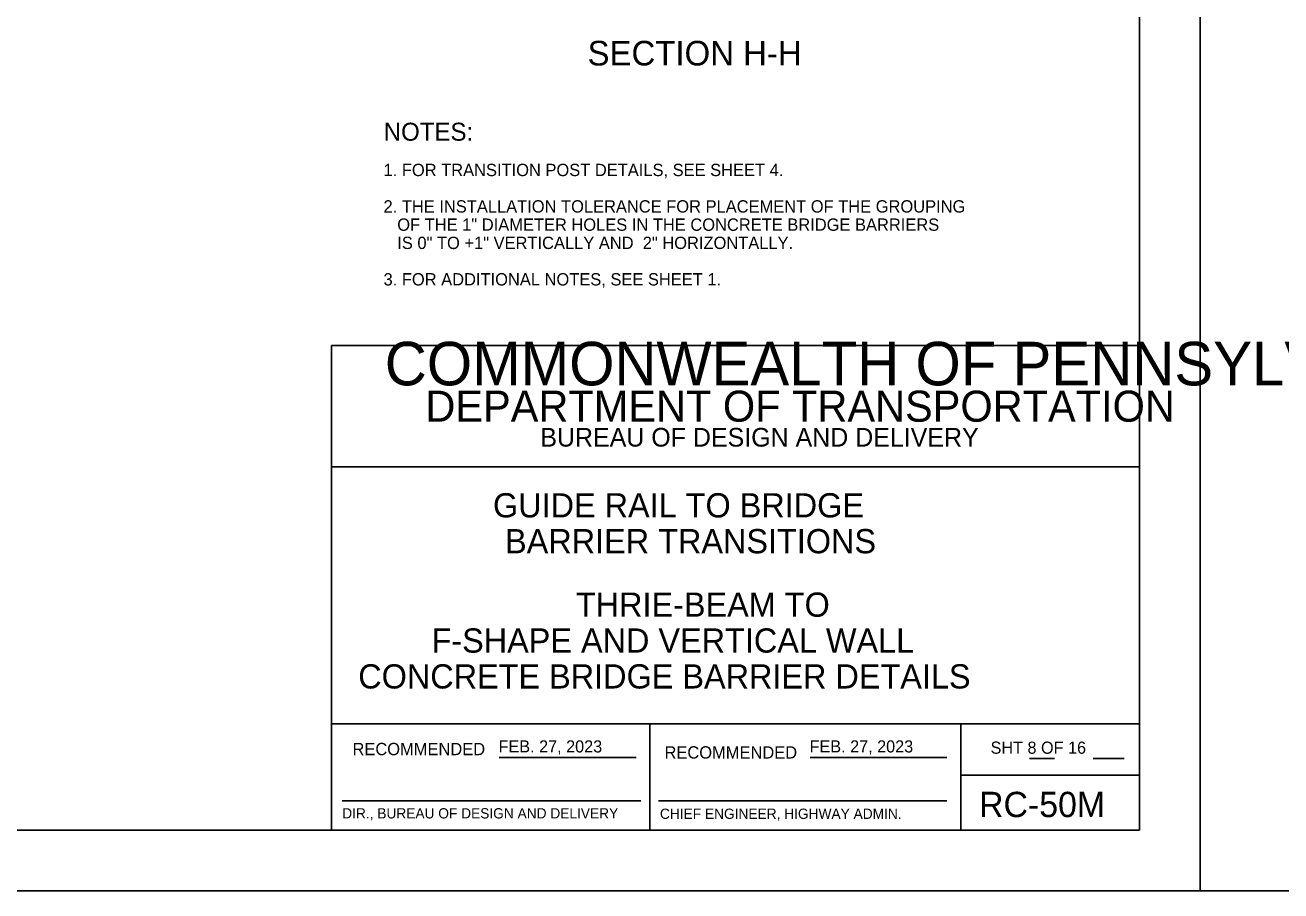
# Model space of a CAD drawing. Extents: x 632007860 to 635435983, y 295418622 to 297794622.
# Drawn here: x 633398975 to 633709860, y 295418622 to 295632947 of the extents above; entities that cross this region are included whole.
import ezdxf

# ---------------------------------------------------------------- set-up
doc = ezdxf.new("R2010")
doc.units = 0
for name, color, linetype in [('1', 7, 'Continuous'), ('2', 7, 'Continuous'), ('PLT-BNDY', 7, 'Continuous'), ('S-DETL-T120', 7, 'Continuous'), ('S-DETL-T175', 7, 'Continuous'), ('S-DETL-T240', 7, 'Continuous')]:
    doc.layers.add(name, color=color, linetype=linetype)

msp = doc.modelspace()

# ---------------------------------------------------------------- linework, layer by layer
at = {"layer": '1'}
for p, q in [((633674860, 295997622), (633674860, 295433622)), ((633674860, 295553622), (633474860, 295553622)), ((633474860, 295553622), (633474860, 295433622)), ((633674860, 295433622), (633674860, 295553622)), ((633674860, 295523622), (633474860, 295523622)), ((633674860, 295459981), (633474860, 295459981)), ((633553661, 295459981), (633553661, 295433622)), ((633630661, 295459981), (633630661, 295433622)), ((633516325, 295451611), (633550211, 295451611)), ((633593323, 295451611), (633627193, 295451611)), ((633647657, 295451359), (633653799, 295451359)), ((633663418, 295451359), (633671065, 295451359)), ((633630661, 295447300), (633674860, 295447300)), ((633477485, 295440918), (633551385, 295440918)), ((633555791, 295440918), (633627131, 295440918)), ((633674860, 295433622), (632888860, 295433622))]:
    msp.add_line(p, q, dxfattribs=at)
at = {"layer": 'PLT-BNDY'}
for points in [[(632848860, 296012622), (633689860, 296012622), (633689860, 295418622), (632848860, 295418622)], [(633689860, 296012622), (634530860, 296012622), (634530860, 295418622), (633689860, 295418622)]]:
    msp.add_lwpolyline(points, close=True, dxfattribs=at)

# ---------------------------------------------------------------- texts
at = {"layer": '1'}
for s, height, p in [('COMMONWEALTH OF PENNSYLVANIA', 10783.37, (633488011, 295543766)), ('DEPARTMENT OF TRANSPORTATION', 7684.29, (633498072, 295534771)), ('BUREAU OF DESIGN AND DELIVERY', 4622.09, (633526520, 295528609)), ('RECOMMENDED', 3048, (633480023, 295452216)), ('FEB. 27, 2023', 3000, (633516186, 295452887)), ('FEB. 27, 2023', 3000, (633593184, 295452887)), ('SHT 8 OF 16', 3000, (633637991, 295452576)), ('RECOMMENDED', 3048, (633557267, 295451379)), ('APPROVED', 19.2, (633517883, 295451554)), ('RC-50M', 6267.5, (633635143, 295436882)), ('DIR., BUREAU OF DESIGN AND DELIVERY', 2540, (633477485, 295436554)), ('CHIEF ENGINEER, HIGHWAY ADMIN.', 2540, (633556144, 295436445))]:
    msp.add_text(s, height=height, dxfattribs=at).set_placement(p)
at = {"layer": '2'}
for s, p in [('GUIDE RAIL TO BRIDGE', (633514804, 295511074)), ('BARRIER TRANSITIONS', (633517804, 295502198)), ('THRIE-BEAM TO', (633535330, 295486485)), ('F-SHAPE AND VERTICAL WALL', (633499591, 295477603)), ('CONCRETE BRIDGE BARRIER DETAILS', (633481449, 295468721))]:
    msp.add_text(s, height=6000, dxfattribs=at).set_placement(p)
at = {"layer": 'S-DETL-T120'}
for s, p in [('1. FOR TRANSITION POST DETAILS, SEE SHEET 4.', (633487711, 295595569)), ('2. THE INSTALLATION TOLERANCE FOR PLACEMENT OF THE GROUPING', (633487711, 295586545)), ('   OF THE 1" DIAMETER HOLES IN THE CONCRETE BRIDGE BARRIERS', (633487711, 295582032)), ('   IS 0" TO +1" VERTICALLY AND  2" HORIZONTALLY.', (633487711, 295577520)), ('3. FOR ADDITIONAL NOTES, SEE SHEET 1.', (633487711, 295568496))]:
    msp.add_text(s, height=3048.06, rotation=360, dxfattribs=at).set_placement(p)
at = {"layer": 'S-DETL-T175'}
msp.add_text('NOTES:', height=4450, dxfattribs=at).set_placement((633487753, 295604333))
at = {"layer": 'S-DETL-T240'}
msp.add_text('SECTION H-H', height=6096, dxfattribs=at).set_placement((633538225, 295622954))

doc.saveas('drawing.dxf')
